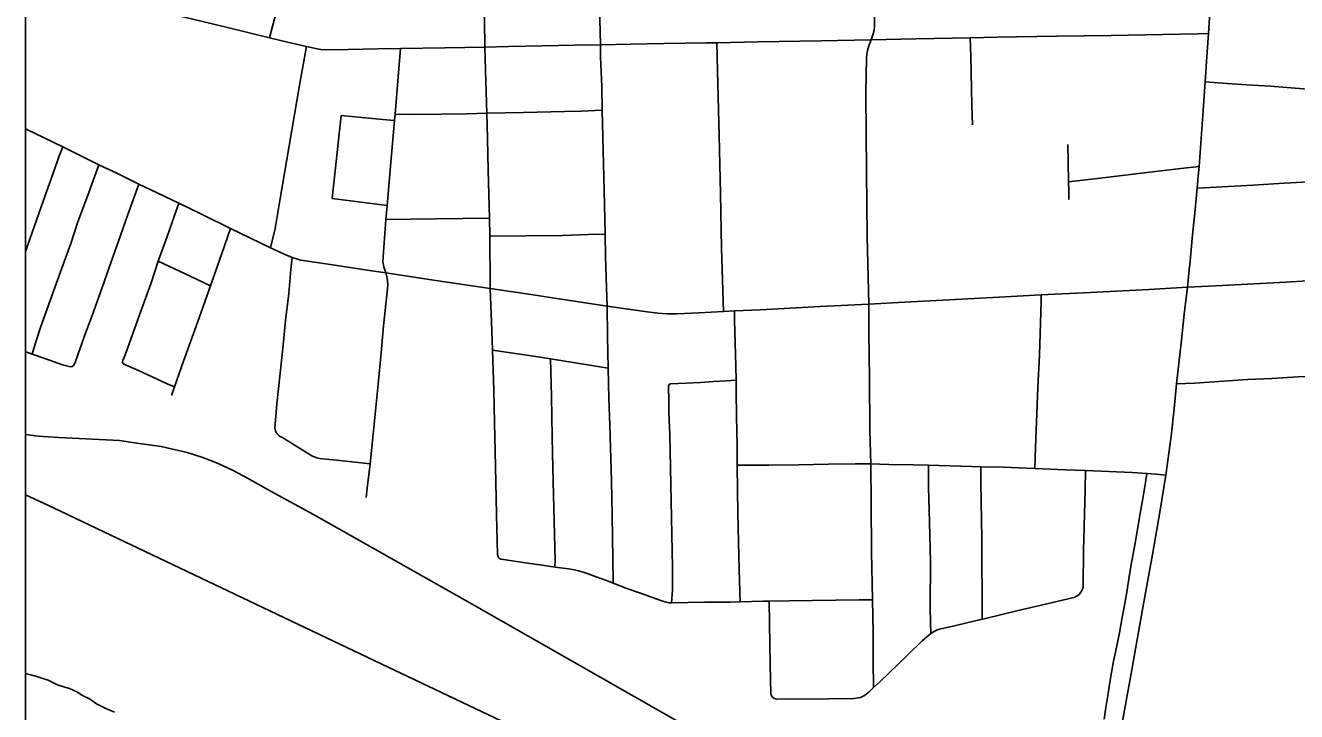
# Model space of a CAD drawing. Extents: x -59 to 82, y -3 to 49.
# Drawn here: x -15.079 to -14.394, y 33.975 to 34.344 of the extents above; entities that cross this region are included whole.
import ezdxf

# ---------------------------------------------------------------- set-up
doc = ezdxf.new("R2010")
doc.units = 0
for name, color, linetype in [('GM_X_City_Street', 7, 'Continuous'), ('GM_X_Corporation', 7, 'Continuous'), ('GM_X_County_Road', 7, 'Continuous'), ('GM_X_Minor_River', 7, 'Continuous'), ('GM_X_Rail_Line', 7, 'Continuous'), ('GM_X_State_Route', 7, 'Continuous'), ('GM_X_US_Route', 7, 'Continuous'), ('SH_Data', 7, 'Continuous')]:
    doc.layers.add(name, color=color, linetype=linetype)

msp = doc.modelspace()

# ---------------------------------------------------------------- linework, layer by layer
at = {"layer": 'GM_X_City_Street'}
for p, q in [((-14.91343, 34.25108), (-14.90868, 34.29569)), ((-14.91343, 34.25108), (-14.88388, 34.2473)), ((-14.88455, 34.23967), (-14.88388, 34.2473)), ((-14.82862, 34.23081), (-14.82883, 34.24041)), ((-14.69696, 34.19053), (-14.70287, 34.1903))]:
    msp.add_line(p, q, dxfattribs=at)
for points in [[(-14.94714, 34.33747), (-14.94451, 34.34771), (-14.93863, 34.3706), (-14.93447, 34.38678), (-14.93204, 34.39626), (-14.92776, 34.41277), (-14.92328, 34.42982), (-14.9202, 34.44197), (-14.91875, 34.44858), (-14.91888, 34.47114), (-14.91924, 34.48664), (-14.91944, 34.50086), (-14.9194, 34.50903)], [(-14.6234, 34.33634), (-14.6222, 34.33954), (-14.62177, 34.34153), (-14.62153, 34.34363), (-14.62169, 34.36099), (-14.62186, 34.38296), (-14.62199, 34.40056), (-14.62225, 34.41763), (-14.62266, 34.43829), (-14.62304, 34.45713)], [(-14.82883, 34.24041), (-14.82944, 34.26599), (-14.82996, 34.28338), (-14.83031, 34.297), (-14.83078, 34.31409), (-14.83128, 34.3325), (-14.83147, 34.34721), (-14.83175, 34.36823), (-14.83208, 34.38004), (-14.83242, 34.39204), (-14.83329, 34.42498), (-14.83402, 34.45266)], [(-14.7622, 34.04411), (-14.76237, 34.05715), (-14.76277, 34.08048), (-14.7632, 34.09919), (-14.76406, 34.12907), (-14.76454, 34.14341), (-14.76491, 34.15981), (-14.76522, 34.17695), (-14.76552, 34.19309), (-14.76586, 34.20302), (-14.76636, 34.21973), (-14.76661, 34.23189), (-14.767, 34.25536), (-14.76781, 34.28394), (-14.76822, 34.29858), (-14.76838, 34.31124), (-14.76907, 34.32701), (-14.76913, 34.33366), (-14.76963, 34.35423), (-14.76987, 34.36957), (-14.77043, 34.3975), (-14.77139, 34.42983), (-14.77212, 34.45396)], [(-15.07858, 34.36904), (-15.05874, 34.36421), (-15.03683, 34.35877), (-15.01523, 34.35374), (-14.99229, 34.34841), (-14.97048, 34.34312), (-14.94714, 34.33747)], [(-14.92735, 34.33276), (-14.9216, 34.33147), (-14.91939, 34.33112), (-14.91714, 34.33094), (-14.90483, 34.3311), (-14.88896, 34.33144), (-14.87678, 34.33163), (-14.85277, 34.33209), (-14.83128, 34.3325), (-14.81861, 34.33274), (-14.80041, 34.33308), (-14.78299, 34.33341), (-14.76913, 34.33366), (-14.75275, 34.33397), (-14.73498, 34.33431), (-14.71201, 34.33472), (-14.70642, 34.33483), (-14.68427, 34.33524), (-14.65051, 34.33587), (-14.6234, 34.33634), (-14.59937, 34.33692), (-14.57006, 34.33749), (-14.55563, 34.33777), (-14.5236, 34.33839), (-14.49415, 34.33877), (-14.47597, 34.339), (-14.44737, 34.33959), (-14.44178, 34.33979)], [(-14.94714, 34.33747), (-14.93746, 34.33516), (-14.92735, 34.33276)], [(-14.70287, 34.1903), (-14.7039, 34.22433), (-14.70446, 34.25367), (-14.70526, 34.28495), (-14.7059, 34.31258), (-14.70642, 34.33483)], [(-14.62471, 34.19422), (-14.62558, 34.23061), (-14.62591, 34.26521), (-14.62625, 34.30767), (-14.62593, 34.32642), (-14.62571, 34.32863), (-14.6254, 34.33057), (-14.62461, 34.33314), (-14.6234, 34.33634)], [(-14.56885, 34.29071), (-14.56912, 34.30117), (-14.5698, 34.32756), (-14.57006, 34.33749)], [(-14.94668, 34.22454), (-14.94423, 34.2349), (-14.94171, 34.25001), (-14.93667, 34.27938), (-14.93109, 34.31189), (-14.92735, 34.33276)], [(-14.87951, 34.29645), (-14.87796, 34.31648), (-14.87678, 34.33163)], [(-14.44356, 34.31378), (-14.43424, 34.31311), (-14.42134, 34.31219), (-14.40848, 34.31135), (-14.39067, 34.31007), (-14.37573, 34.309)], [(-14.90868, 34.29569), (-14.88617, 34.29358), (-14.87987, 34.29298)], [(-14.88388, 34.2473), (-14.88183, 34.27042), (-14.87987, 34.29298)], [(-14.87987, 34.29298), (-14.87969, 34.29476), (-14.87951, 34.29645)], [(-14.87951, 34.29645), (-14.86897, 34.29627), (-14.84089, 34.29661), (-14.83031, 34.297), (-14.81042, 34.29735), (-14.78835, 34.29788), (-14.77948, 34.29806), (-14.76822, 34.29858)], [(-15.07858, 34.22248), (-15.07003, 34.24646), (-15.06451, 34.26217), (-15.06126, 34.27132), (-15.06052, 34.27337), (-15.05851, 34.27875)], [(-14.51697, 34.25052), (-14.51706, 34.25511), (-14.51715, 34.25992), (-14.51737, 34.27063), (-14.51756, 34.28014)], [(-15.07496, 34.16729), (-15.07424, 34.16973), (-15.07403, 34.17035), (-15.07283, 34.17448), (-15.07037, 34.18215), (-15.06283, 34.2031), (-15.0582, 34.21553), (-15.05415, 34.22689), (-15.0503, 34.23847), (-15.04524, 34.25232), (-15.03901, 34.26921)], [(-14.51715, 34.25992), (-14.50014, 34.26195), (-14.47644, 34.26478), (-14.45664, 34.26714), (-14.44689, 34.26829)], [(-14.44689, 34.26829), (-14.44733, 34.26302), (-14.44787, 34.25657)], [(-15.05361, 34.16048), (-15.0525, 34.16135), (-15.05159, 34.16342), (-15.04693, 34.17653), (-15.04203, 34.19008), (-15.03733, 34.20322), (-15.03259, 34.21634), (-15.02743, 34.23118), (-15.02365, 34.24178), (-15.01749, 34.2588)], [(-14.44787, 34.25657), (-14.43771, 34.25713), (-14.41777, 34.25822), (-14.40101, 34.25919), (-14.38442, 34.26017), (-14.36976, 34.26104), (-14.35326, 34.26183), (-14.34735, 34.26203), (-14.33228, 34.26253), (-14.32419, 34.26281), (-14.32111, 34.26271), (-14.32053, 34.26223)], [(-14.99831, 34.1497), (-15.00229, 34.15133), (-15.01764, 34.15848), (-15.02559, 34.16186), (-15.02585, 34.16203), (-15.02603, 34.16221), (-15.02619, 34.16247), (-15.02629, 34.16289), (-15.02607, 34.16406), (-15.02568, 34.16503), (-15.0236, 34.17028), (-15.01721, 34.1884), (-15.01113, 34.20517), (-15.00712, 34.21723), (-15.00231, 34.23065), (-14.99604, 34.24849)], [(-14.89512, 34.09023), (-14.89459, 34.09518), (-14.89306, 34.10835), (-14.89137, 34.12424), (-14.89022, 34.13687), (-14.88873, 34.15112), (-14.88709, 34.16808), (-14.88577, 34.18254), (-14.88364, 34.20235), (-14.88349, 34.20499), (-14.88379, 34.20808), (-14.88453, 34.21096), (-14.88565, 34.21434), (-14.88619, 34.21713), (-14.88455, 34.23967)], [(-14.88455, 34.23967), (-14.8577, 34.24003), (-14.82883, 34.24041)], [(-14.99998, 34.14496), (-14.99831, 34.1497), (-14.99343, 34.1635), (-14.98515, 34.18677), (-14.97897, 34.20412), (-14.97285, 34.22149), (-14.96813, 34.23491)], [(-14.82862, 34.23081), (-14.78948, 34.23117), (-14.77551, 34.23161), (-14.76661, 34.23189)], [(-14.82421, 34.05831), (-14.82451, 34.05944), (-14.82506, 34.08105), (-14.82563, 34.107), (-14.82615, 34.13058), (-14.82655, 34.14765), (-14.82717, 34.16943), (-14.82773, 34.18468), (-14.82837, 34.20255), (-14.82845, 34.21162), (-14.82857, 34.22368), (-14.82862, 34.23081)], [(-14.93499, 34.21925), (-14.93972, 34.22124), (-14.94668, 34.22454)], [(-15.00712, 34.21723), (-14.99288, 34.2106), (-14.97897, 34.20412)], [(-14.94401, 34.12606), (-14.94435, 34.12745), (-14.94323, 34.14059), (-14.94149, 34.15714), (-14.93986, 34.17206), (-14.9386, 34.18533), (-14.9368, 34.2), (-14.93577, 34.21288), (-14.93499, 34.21925)], [(-14.5352, 34.10583), (-14.53494, 34.11706), (-14.53368, 34.1494), (-14.5328, 34.16672), (-14.53194, 34.19569), (-14.53183, 34.19925)], [(-14.69395, 34.03408), (-14.69413, 34.03959), (-14.69435, 34.05154), (-14.69484, 34.06635), (-14.6951, 34.08209), (-14.69534, 34.09393), (-14.69546, 34.10749), (-14.69553, 34.11819), (-14.69585, 34.13372), (-14.69596, 34.14728), (-14.6961, 34.15336), (-14.69628, 34.16087), (-14.69651, 34.17332), (-14.69684, 34.18577), (-14.69696, 34.19053)], [(-14.62209, 33.98792), (-14.62223, 34.00208), (-14.62232, 34.01746), (-14.62268, 34.03515), (-14.62311, 34.06102), (-14.62344, 34.08706), (-14.62362, 34.10828), (-14.62412, 34.12617), (-14.62435, 34.15439), (-14.62468, 34.1788), (-14.62471, 34.19422)], [(-14.82717, 34.16943), (-14.80389, 34.16598), (-14.79599, 34.16482), (-14.78154, 34.16242), (-14.77154, 34.16076), (-14.76491, 34.15981)], [(-15.07858, 34.16856), (-15.07838, 34.16849), (-15.07496, 34.16729), (-15.06809, 34.16488), (-15.05868, 34.16152), (-15.05507, 34.16057), (-15.05361, 34.16048)], [(-14.79371, 34.05279), (-14.79352, 34.05634), (-14.79454, 34.09884), (-14.79483, 34.1141), (-14.79501, 34.12296), (-14.79541, 34.14443), (-14.79599, 34.16482)], [(-14.45897, 34.15139), (-14.44941, 34.15174), (-14.43868, 34.15238), (-14.42346, 34.15344), (-14.42079, 34.15357), (-14.40766, 34.15421), (-14.39355, 34.155), (-14.37864, 34.15587), (-14.37374, 34.15617), (-14.36612, 34.15664), (-14.35536, 34.1572), (-14.33906, 34.15794), (-14.33322, 34.15828), (-14.3205, 34.15906), (-14.31573, 34.15943), (-14.29431, 34.16088), (-14.27865, 34.16189), (-14.26038, 34.16297), (-14.24106, 34.16418), (-14.20853, 34.16621), (-14.19953, 34.16689)], [(-14.73092, 34.03346), (-14.73069, 34.03591), (-14.7305, 34.03809), (-14.73035, 34.04029), (-14.73025, 34.04248), (-14.73035, 34.05262), (-14.7306, 34.07019), (-14.73136, 34.10624), (-14.73178, 34.12375), (-14.73222, 34.13601), (-14.73234, 34.14206), (-14.73245, 34.15008), (-14.73234, 34.15054), (-14.73222, 34.15075), (-14.73206, 34.15094), (-14.73188, 34.1511), (-14.73168, 34.15123), (-14.73145, 34.15131), (-14.72287, 34.15165), (-14.71519, 34.15208), (-14.70819, 34.15251), (-14.70117, 34.15297), (-14.6961, 34.15336)], [(-14.94401, 34.12606), (-14.94358, 34.12517), (-14.9433, 34.12475), (-14.943, 34.12435), (-14.94268, 34.12398), (-14.94231, 34.12363), (-14.94194, 34.12331), (-14.94153, 34.12303), (-14.9411, 34.12277), (-14.94065, 34.12255), (-14.93257, 34.11764), (-14.92436, 34.11265), (-14.92308, 34.112), (-14.92172, 34.11153), (-14.92031, 34.11124), (-14.90928, 34.11008), (-14.89459, 34.10853), (-14.89306, 34.10835)], [(-14.69546, 34.10749), (-14.67839, 34.10759), (-14.66251, 34.10782), (-14.64641, 34.10819), (-14.63195, 34.10835), (-14.62362, 34.10828), (-14.61391, 34.10798), (-14.60056, 34.10779), (-14.59246, 34.10757), (-14.56931, 34.10689), (-14.56428, 34.10676), (-14.55219, 34.10644), (-14.5352, 34.10583), (-14.51882, 34.10509), (-14.50799, 34.10463), (-14.48292, 34.10354), (-14.47496, 34.10304), (-14.47004, 34.1027), (-14.46474, 34.10218)], [(-14.59133, 34.01706), (-14.59142, 34.02244), (-14.59154, 34.03159), (-14.5914, 34.05532), (-14.59171, 34.06983), (-14.59214, 34.08329), (-14.5925, 34.09535), (-14.59257, 34.1039), (-14.59246, 34.10757)], [(-14.56356, 34.02467), (-14.56381, 34.06802), (-14.56429, 34.09802), (-14.56428, 34.10676)], [(-14.51132, 34.03823), (-14.51048, 34.03922), (-14.51015, 34.03975), (-14.50964, 34.04085), (-14.50946, 34.04141), (-14.50933, 34.04198), (-14.50925, 34.04255), (-14.50905, 34.06146), (-14.50821, 34.09423), (-14.50799, 34.10463)], [(-14.49801, 33.97095), (-14.49704, 33.97729), (-14.49572, 33.98475), (-14.49465, 33.99191), (-14.4933, 34.00011), (-14.49285, 34.00219), (-14.49182, 34.00698), (-14.48978, 34.01741), (-14.48829, 34.02562), (-14.48686, 34.03319), (-14.4855, 34.04032), (-14.48446, 34.04766), (-14.48304, 34.05605), (-14.48126, 34.06566), (-14.48001, 34.07309), (-14.47863, 34.08162), (-14.47741, 34.08864), (-14.47567, 34.09832), (-14.47496, 34.10304)], [(-14.82421, 34.05831), (-14.82376, 34.05768), (-14.82351, 34.05746), (-14.82323, 34.05727), (-14.82293, 34.05713), (-14.82261, 34.05702), (-14.82228, 34.05695), (-14.80955, 34.05503), (-14.80044, 34.05378), (-14.79371, 34.05279), (-14.78913, 34.05218), (-14.7862, 34.05176), (-14.783, 34.0512), (-14.7809, 34.05075), (-14.77833, 34.04999), (-14.77561, 34.04919), (-14.77133, 34.04758), (-14.76529, 34.04529), (-14.7622, 34.04411), (-14.75487, 34.04129), (-14.74747, 34.03865), (-14.73658, 34.03469), (-14.73501, 34.03417), (-14.73367, 34.03384), (-14.7323, 34.0336), (-14.73092, 34.03346), (-14.71308, 34.03386), (-14.69917, 34.03394), (-14.69395, 34.03408)], [(-14.69395, 34.03408), (-14.68149, 34.03441), (-14.67821, 34.03445)], [(-14.67821, 34.03445), (-14.66754, 34.03456), (-14.6299, 34.03507), (-14.62268, 34.03515)], [(-14.67682, 33.98309), (-14.67745, 33.98482), (-14.67767, 34.00021), (-14.67801, 34.02233), (-14.67821, 34.03445)], [(-14.67682, 33.98309), (-14.67563, 33.98203), (-14.67431, 33.98164), (-14.64608, 33.98194), (-14.63265, 33.98211), (-14.63034, 33.98234), (-14.62919, 33.98264), (-14.62808, 33.98307), (-14.62701, 33.98362), (-14.62433, 33.98587), (-14.62209, 33.98792), (-14.61867, 33.99107), (-14.60376, 34.00545), (-14.59584, 34.01316), (-14.59133, 34.01706), (-14.58988, 34.018), (-14.58826, 34.01878), (-14.58652, 34.01933), (-14.57778, 34.02136), (-14.56356, 34.02467), (-14.56174, 34.0251), (-14.54418, 34.02937), (-14.52723, 34.03336), (-14.51432, 34.03647), (-14.51378, 34.03665), (-14.51325, 34.03688), (-14.51272, 34.03715), (-14.51132, 34.03823)]]:
    msp.add_lwpolyline(points, dxfattribs=at)
at = {"layer": 'GM_X_Corporation'}
msp.add_lwpolyline([(-8.27858, 35.34818), (-15.07858, 35.34818), (-15.07858, 31.99778), (-14.87561, 32.00296), (-14.0925, 32.03375), (-13.59611, 32.05147), (-13.53526, 32.05391), (-13.47457, 32.07428), (-13.3549, 32.12151), (-13.20616, 32.17855), (-13.3241, 32.24616), (-13.185, 32.29141), (-13.20067, 32.94977), (-12.62372, 32.95853)], dxfattribs=at)
at = {"layer": 'GM_X_County_Road'}
msp.add_line((-14.70287, 34.1903), (-14.69696, 34.19053), dxfattribs=at)
for points in [[(-15.07858, 34.28853), (-15.05851, 34.27875), (-15.04871, 34.27395), (-15.03901, 34.26921), (-15.02939, 34.26456), (-15.01749, 34.2588), (-15.00774, 34.25411), (-14.99604, 34.24849), (-14.9841, 34.24268), (-14.96813, 34.23491), (-14.95741, 34.22972), (-14.94668, 34.22454)], [(-14.94668, 34.22454), (-14.93972, 34.22124), (-14.93499, 34.21925)], [(-14.93499, 34.21925), (-14.93262, 34.21847), (-14.93027, 34.21785), (-14.91429, 34.21545), (-14.89456, 34.21249), (-14.88453, 34.21096), (-14.8577, 34.20694), (-14.82837, 34.20255), (-14.80896, 34.19967), (-14.7926, 34.19719), (-14.76552, 34.19309), (-14.74399, 34.19001), (-14.73811, 34.18927), (-14.73335, 34.18897), (-14.72776, 34.18904), (-14.7161, 34.18955), (-14.70287, 34.1903)], [(-14.69696, 34.19053), (-14.68313, 34.19107), (-14.65081, 34.19286), (-14.62471, 34.19422), (-14.60537, 34.19528), (-14.58135, 34.19654), (-14.55447, 34.19801), (-14.53183, 34.19925), (-14.50527, 34.20048), (-14.47397, 34.20214), (-14.45315, 34.20325), (-14.43788, 34.20409), (-14.40024, 34.20607), (-14.37691, 34.20737)]]:
    msp.add_lwpolyline(points, dxfattribs=at)
at = {"layer": 'GM_X_Minor_River'}
for points in [[(-15.07858, 33.99553), (-15.07312, 33.99404), (-15.06626, 33.99185), (-15.0609, 33.98925), (-15.0548, 33.98742), (-15.05098, 33.98557)], [(-15.05098, 33.98557), (-15.04792, 33.98371), (-15.04409, 33.98185), (-15.04026, 33.97924), (-15.03529, 33.97664), (-15.03071, 33.97479)]]:
    msp.add_lwpolyline(points, dxfattribs=at)
at = {"layer": 'GM_X_Rail_Line'}
for points in [[(-14.61493, 33.90562), (-14.83813, 34.03276), (-14.92353, 34.08103), (-14.94591, 34.09321), (-14.95914, 34.10058), (-14.96679, 34.10464), (-14.97482, 34.10842), (-14.98304, 34.11173), (-14.99154, 34.11447), (-15.00552, 34.11768), (-15.01732, 34.11928), (-15.028, 34.1208), (-15.06068, 34.1224), (-15.07164, 34.12325), (-15.07858, 34.12409)], [(-15.07858, 34.09167), (-15.06657, 34.08599), (-14.88334, 33.99895), (-14.78249, 33.95105)]]:
    msp.add_lwpolyline(points, dxfattribs=at)
at = {"layer": 'GM_X_State_Route'}
msp.add_line((-14.46575, 34.09548), (-14.46474, 34.10218), dxfattribs=at)
for points in [[(-14.44178, 34.33979), (-14.4409, 34.35386), (-14.4401, 34.36729)], [(-14.44356, 34.31378), (-14.44263, 34.32736), (-14.44178, 34.33979)], [(-14.44689, 34.26829), (-14.44616, 34.27826), (-14.44465, 34.29832), (-14.44356, 34.31378)], [(-14.44787, 34.25657), (-14.44733, 34.26302), (-14.44689, 34.26829)], [(-14.45193, 34.21539), (-14.45033, 34.23138), (-14.44895, 34.24513), (-14.44787, 34.25657)], [(-14.45315, 34.20325), (-14.45203, 34.21439), (-14.45193, 34.21539)], [(-14.45897, 34.15139), (-14.45657, 34.17328), (-14.45482, 34.18886), (-14.45315, 34.20325)], [(-14.46474, 34.10218), (-14.46193, 34.12316), (-14.46033, 34.13795), (-14.45897, 34.15139)], [(-14.51899, 33.79658), (-14.51619, 33.81182), (-14.51064, 33.84301), (-14.50637, 33.86698), (-14.50266, 33.88737), (-14.49707, 33.91915), (-14.49291, 33.94246), (-14.49126, 33.95173), (-14.48766, 33.97186), (-14.48307, 33.99752), (-14.47675, 34.03294), (-14.47186, 34.05948), (-14.46799, 34.08227), (-14.46575, 34.09548)]]:
    msp.add_lwpolyline(points, dxfattribs=at)
at = {"layer": 'GM_X_US_Route'}
msp.add_line((-14.46575, 34.09548), (-14.46474, 34.10218), dxfattribs=at)
for points in [[(-14.44178, 34.33979), (-14.4409, 34.35386), (-14.4401, 34.36729)], [(-14.44356, 34.31378), (-14.44263, 34.32736), (-14.44178, 34.33979)], [(-14.44689, 34.26829), (-14.44616, 34.27826), (-14.44465, 34.29832), (-14.44356, 34.31378)], [(-14.44787, 34.25657), (-14.44733, 34.26302), (-14.44689, 34.26829)], [(-14.45193, 34.21539), (-14.45033, 34.23138), (-14.44895, 34.24513), (-14.44787, 34.25657)], [(-14.45315, 34.20325), (-14.45203, 34.21439), (-14.45193, 34.21539)], [(-14.45897, 34.15139), (-14.45657, 34.17328), (-14.45482, 34.18886), (-14.45315, 34.20325)], [(-14.46474, 34.10218), (-14.46193, 34.12316), (-14.46033, 34.13795), (-14.45897, 34.15139)], [(-14.51899, 33.79658), (-14.51619, 33.81182), (-14.51064, 33.84301), (-14.50637, 33.86698), (-14.50266, 33.88737), (-14.49707, 33.91915), (-14.49291, 33.94246), (-14.49126, 33.95173), (-14.48766, 33.97186), (-14.48307, 33.99752), (-14.47675, 34.03294), (-14.47186, 34.05948), (-14.46799, 34.08227), (-14.46575, 34.09548)]]:
    msp.add_lwpolyline(points, dxfattribs=at)
at = {"layer": 'SH_Data'}
msp.add_lwpolyline([(-15.07858, 28.54818), (-8.27858, 28.54818), (-8.27858, 35.34818), (-15.07858, 35.34818)], close=True, dxfattribs=at)

doc.saveas('drawing.dxf')
